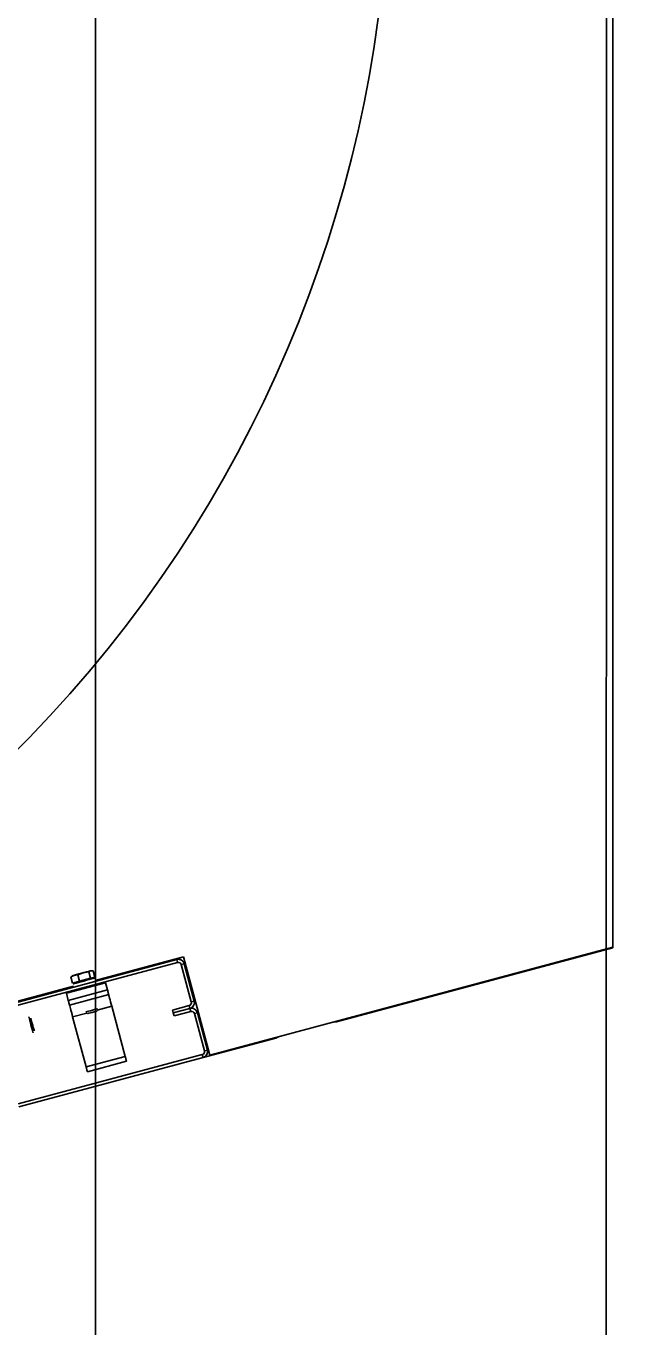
# Model space of a CAD drawing. Extents: x -264205 to -263659, y -1242401 to -1242060.
# Drawn here: x -263908.425 to -263908.136, y -1242207.417 to -1242206.808 of the extents above; entities that cross this region are included whole.
import ezdxf

# ---------------------------------------------------------------- set-up
doc = ezdxf.new("R2010")
doc.units = 0
for name, color, linetype in [('KFA_SO_10-1_STRECHY', 7, 'Continuous'), ('OSI_STAVBY_KFA', 7, 'Continuous'), ('SITUACIA_DSP_2D', 7, 'Continuous')]:
    doc.layers.add(name, color=color, linetype=linetype)

msp = doc.modelspace()

# ---------------------------------------------------------------- linework, layer by layer
at = {"layer": 'KFA_SO_10-1_STRECHY'}
msp.add_line((-263908.157, -1242227.179), (-263908.136, -1242101.59), dxfattribs=at)
at = {"layer": 'OSI_STAVBY_KFA'}
msp.add_line((-263908.39279, -1242083.23724), (-263908.39279, -1242246.70724), dxfattribs=at)
at = {"layer": 'SITUACIA_DSP_2D'}
for p, q in [((-263908.15058, -1242206.7251), (-263908.15058, -1242207.23926)), ((-263908.33925, -1242207.28981), (-263908.15058, -1242207.23926)), ((-263908.15058, -1242207.23953), (-263908.27997, -1242207.2742)), ((-263908.15058, -1242207.23926), (-263908.15058, -1242207.23953)), ((-263908.44101, -1242207.26817), (-263908.35476, -1242207.24506)), ((-263908.44064, -1242207.26955), (-263908.35439, -1242207.24644)), ((-263908.39295, -1242207.25483), (-263908.35159, -1242207.24375)), ((-263908.35476, -1242207.24506), (-263908.35439, -1242207.24644)), ((-263908.35264, -1242207.24744), (-263908.35126, -1242207.24708)), ((-263908.35264, -1242207.24744), (-263908.34797, -1242207.26488)), ((-263908.35159, -1242207.24375), (-263908.33925, -1242207.28981)), ((-263908.35126, -1242207.24708), (-263908.34659, -1242207.26451)), ((-263908.40443, -1242207.25315), (-263908.40287, -1242207.25248)), ((-263908.40364, -1242207.25609), (-263908.40443, -1242207.25315)), ((-263908.40368, -1242207.25266), (-263908.40374, -1242207.25268)), ((-263908.40331, -1242207.25256), (-263908.40368, -1242207.25266)), ((-263908.40265, -1242207.25238), (-263908.40331, -1242207.25256)), ((-263908.40287, -1242207.25248), (-263908.40114, -1242207.25226)), ((-263908.40173, -1242207.25214), (-263908.40265, -1242207.25238)), ((-263908.40062, -1242207.25184), (-263908.40173, -1242207.25214)), ((-263908.40114, -1242207.25226), (-263908.39862, -1242207.25134)), ((-263908.40035, -1242207.25521), (-263908.40114, -1242207.25226)), ((-263908.39942, -1242207.25152), (-263908.40062, -1242207.25184)), ((-263908.40035, -1242207.25521), (-263908.39511, -1242207.25381)), ((-263908.39821, -1242207.2512), (-263908.39942, -1242207.25152)), ((-263908.39862, -1242207.25134), (-263908.3959, -1242207.25086)), ((-263908.39707, -1242207.25089), (-263908.39821, -1242207.2512)), ((-263908.3961, -1242207.25063), (-263908.39707, -1242207.25089)), ((-263908.39536, -1242207.25043), (-263908.3961, -1242207.25063)), ((-263908.3959, -1242207.25086), (-263908.39512, -1242207.25041)), ((-263908.39511, -1242207.25381), (-263908.3959, -1242207.25086)), ((-263908.39491, -1242207.25031), (-263908.39536, -1242207.25043)), ((-263908.39512, -1242207.25041), (-263908.39422, -1242207.25031)), ((-263908.39511, -1242207.25381), (-263908.39316, -1242207.25329)), ((-263908.39478, -1242207.25028), (-263908.39491, -1242207.25031)), ((-263908.39422, -1242207.25031), (-263908.39395, -1242207.25034)), ((-263908.39316, -1242207.25329), (-263908.39395, -1242207.25034)), ((-263908.39391, -1242207.25398), (-263908.3934, -1242207.25384)), ((-263908.3934, -1242207.25384), (-263908.39323, -1242207.2538)), ((-263908.85358, -1242207.37826), (-263908.40305, -1242207.25754)), ((-263908.38812, -1242207.25597), (-263908.40647, -1242207.26089)), ((-263908.40559, -1242207.26419), (-263908.38724, -1242207.25927)), ((-263908.40364, -1242207.25609), (-263908.40035, -1242207.25521)), ((-263908.40332, -1242207.2565), (-263908.40315, -1242207.25645)), ((-263908.40315, -1242207.25645), (-263908.40265, -1242207.25632)), ((-263908.40265, -1242207.25632), (-263908.40185, -1242207.2561)), ((-263908.40185, -1242207.2561), (-263908.4008, -1242207.25582)), ((-263908.4008, -1242207.25582), (-263908.39958, -1242207.2555)), ((-263908.39958, -1242207.2555), (-263908.39828, -1242207.25515)), ((-263908.39828, -1242207.25515), (-263908.39697, -1242207.2548)), ((-263908.39697, -1242207.2548), (-263908.39575, -1242207.25447)), ((-263908.39575, -1242207.25447), (-263908.39471, -1242207.25419)), ((-263908.39471, -1242207.25419), (-263908.39391, -1242207.25398)), ((-263908.38812, -1242207.25597), (-263908.38724, -1242207.25927)), ((-263908.38724, -1242207.25927), (-263908.38712, -1242207.2597)), ((-263908.38712, -1242207.2597), (-263908.38701, -1242207.26011)), ((-263908.40647, -1242207.26089), (-263908.40559, -1242207.26419)), ((-263908.40547, -1242207.26462), (-263908.40559, -1242207.26419)), ((-263908.40536, -1242207.26503), (-263908.40547, -1242207.26462)), ((-263908.40526, -1242207.26541), (-263908.40536, -1242207.26503)), ((-263908.40517, -1242207.26575), (-263908.40526, -1242207.26541)), ((-263908.4051, -1242207.26602), (-263908.40517, -1242207.26575)), ((-263908.40504, -1242207.26622), (-263908.4051, -1242207.26602)), ((-263908.405, -1242207.26639), (-263908.38665, -1242207.26147)), ((-263908.38701, -1242207.26011), (-263908.38691, -1242207.26049)), ((-263908.38691, -1242207.26049), (-263908.38682, -1242207.26083)), ((-263908.38682, -1242207.26083), (-263908.38675, -1242207.2611)), ((-263908.38675, -1242207.2611), (-263908.38669, -1242207.26131)), ((-263908.38669, -1242207.26131), (-263908.38666, -1242207.26143)), ((-263908.38666, -1242207.26143), (-263908.38665, -1242207.26147)), ((-263908.38662, -1242207.26158), (-263908.38665, -1242207.26147)), ((-263908.38653, -1242207.26189), (-263908.38662, -1242207.26158)), ((-263908.3864, -1242207.2624), (-263908.38653, -1242207.26189)), ((-263908.38621, -1242207.26309), (-263908.3864, -1242207.2624)), ((-263908.38599, -1242207.26392), (-263908.38621, -1242207.26309)), ((-263908.38574, -1242207.26487), (-263908.38599, -1242207.26392)), ((-263908.38546, -1242207.26591), (-263908.38574, -1242207.26487)), ((-263908.38517, -1242207.26698), (-263908.38546, -1242207.26591)), ((-263908.34659, -1242207.26451), (-263908.34797, -1242207.26488)), ((-263908.42401, -1242207.27198), (-263908.42401, -1242207.27199)), ((-263908.42401, -1242207.27199), (-263908.42394, -1242207.27223)), ((-263908.40501, -1242207.26635), (-263908.40504, -1242207.26622)), ((-263908.405, -1242207.26639), (-263908.40501, -1242207.26635)), ((-263908.405, -1242207.26639), (-263908.40497, -1242207.2665)), ((-263908.40497, -1242207.2665), (-263908.40489, -1242207.26681)), ((-263908.40489, -1242207.26681), (-263908.40475, -1242207.26732)), ((-263908.40475, -1242207.26732), (-263908.40457, -1242207.268)), ((-263908.40457, -1242207.268), (-263908.40434, -1242207.26884)), ((-263908.40434, -1242207.26884), (-263908.40409, -1242207.26979)), ((-263908.40409, -1242207.26979), (-263908.40381, -1242207.27082)), ((-263908.40381, -1242207.27082), (-263908.40352, -1242207.2719)), ((-263908.40352, -1242207.2719), (-263908.39689, -1242207.27012)), ((-263908.40352, -1242207.2719), (-263908.39723, -1242207.29539)), ((-263908.39721, -1242207.26958), (-263908.39735, -1242207.26961)), ((-263908.39676, -1242207.26945), (-263908.39721, -1242207.26958)), ((-263908.39604, -1242207.26926), (-263908.39676, -1242207.26945)), ((-263908.39651, -1242207.27041), (-263908.3966, -1242207.27044)), ((-263908.39641, -1242207.27039), (-263908.39651, -1242207.27041)), ((-263908.39591, -1242207.27025), (-263908.39641, -1242207.27039)), ((-263908.39515, -1242207.26902), (-263908.39604, -1242207.26926)), ((-263908.39517, -1242207.27005), (-263908.39591, -1242207.27025)), ((-263908.39431, -1242207.26982), (-263908.39517, -1242207.27005)), ((-263908.3942, -1242207.26877), (-263908.39515, -1242207.26902)), ((-263908.39345, -1242207.26959), (-263908.39431, -1242207.26982)), ((-263908.39329, -1242207.26852), (-263908.3942, -1242207.26877)), ((-263908.39272, -1242207.2694), (-263908.39345, -1242207.26959)), ((-263908.39254, -1242207.26832), (-263908.39329, -1242207.26852)), ((-263908.39225, -1242207.26927), (-263908.39272, -1242207.2694)), ((-263908.39204, -1242207.26819), (-263908.39254, -1242207.26832)), ((-263908.39209, -1242207.26923), (-263908.39225, -1242207.26927)), ((-263908.39185, -1242207.26814), (-263908.39204, -1242207.26819)), ((-263908.39199, -1242207.26881), (-263908.38517, -1242207.26698)), ((-263908.39185, -1242207.26814), (-263908.39185, -1242207.26814)), ((-263908.38517, -1242207.26698), (-263908.37888, -1242207.29047)), ((-263908.34898, -1242207.26662), (-263908.35678, -1242207.26871)), ((-263908.35678, -1242207.26871), (-263908.35641, -1242207.27009)), ((-263908.34861, -1242207.268), (-263908.35641, -1242207.27009)), ((-263908.35641, -1242207.27009), (-263908.34861, -1242207.268)), ((-263908.35641, -1242207.27009), (-263908.35604, -1242207.27147)), ((-263908.35604, -1242207.27147), (-263908.34824, -1242207.26938)), ((-263908.34898, -1242207.26662), (-263908.34861, -1242207.268)), ((-263908.34861, -1242207.268), (-263908.34824, -1242207.26938)), ((-263908.34649, -1242207.27039), (-263908.34512, -1242207.27002)), ((-263908.34649, -1242207.27039), (-263908.34182, -1242207.28782)), ((-263908.34512, -1242207.27002), (-263908.34045, -1242207.28745)), ((-263908.42394, -1242207.27223), (-263908.4238, -1242207.27278)), ((-263908.4238, -1242207.27278), (-263908.42358, -1242207.27358)), ((-263908.42358, -1242207.27358), (-263908.42332, -1242207.27457)), ((-263908.42332, -1242207.27457), (-263908.42303, -1242207.27565)), ((-263908.42314, -1242207.27249), (-263908.42314, -1242207.27248)), ((-263908.42307, -1242207.27272), (-263908.42314, -1242207.27249)), ((-263908.42293, -1242207.27326), (-263908.42307, -1242207.27272)), ((-263908.42303, -1242207.27565), (-263908.42274, -1242207.27673)), ((-263908.42272, -1242207.27403), (-263908.42293, -1242207.27326)), ((-263908.42274, -1242207.27673), (-263908.42247, -1242207.27772)), ((-263908.42248, -1242207.27495), (-263908.42272, -1242207.27403)), ((-263908.42221, -1242207.27593), (-263908.42248, -1242207.27495)), ((-263908.42247, -1242207.27772), (-263908.42226, -1242207.27852)), ((-263908.42196, -1242207.27686), (-263908.42221, -1242207.27593)), ((-263908.42175, -1242207.27764), (-263908.42196, -1242207.27686)), ((-263908.42161, -1242207.27819), (-263908.42175, -1242207.27764)), ((-263908.42154, -1242207.27843), (-263908.42161, -1242207.27819)), ((-263908.28139, -1242207.27443), (-263908.28191, -1242207.27445)), ((-263908.27997, -1242207.2742), (-263908.28139, -1242207.27443)), ((-263908.42226, -1242207.27852), (-263908.42211, -1242207.27907)), ((-263908.42211, -1242207.27907), (-263908.42205, -1242207.27931)), ((-263908.42205, -1242207.27931), (-263908.42204, -1242207.27932)), ((-263908.42154, -1242207.27845), (-263908.42154, -1242207.27843)), ((-263908.30842, -1242207.28182), (-263908.34246, -1242207.29094)), ((-263908.30706, -1242207.28131), (-263908.30842, -1242207.28182)), ((-263908.30661, -1242207.28107), (-263908.30706, -1242207.28131)), ((-263908.34283, -1242207.28957), (-263908.42909, -1242207.31268)), ((-263908.34283, -1242207.28957), (-263908.34246, -1242207.29094)), ((-263908.34045, -1242207.28745), (-263908.34182, -1242207.28782)), ((-263908.34246, -1242207.29094), (-263908.42872, -1242207.31405)), ((-263908.39723, -1242207.29539), (-263908.37888, -1242207.29047)), ((-263908.39711, -1242207.29582), (-263908.39723, -1242207.29539)), ((-263908.397, -1242207.29623), (-263908.39711, -1242207.29582)), ((-263908.3969, -1242207.29661), (-263908.397, -1242207.29623)), ((-263908.39664, -1242207.29759), (-263908.37829, -1242207.29267)), ((-263908.37888, -1242207.29047), (-263908.37876, -1242207.2909)), ((-263908.37876, -1242207.2909), (-263908.37865, -1242207.29131)), ((-263908.37865, -1242207.29131), (-263908.37855, -1242207.29169)), ((-263908.37855, -1242207.29169), (-263908.37846, -1242207.29203)), ((-263908.37846, -1242207.29203), (-263908.37839, -1242207.2923)), ((-263908.37839, -1242207.2923), (-263908.37833, -1242207.29251)), ((-263908.37833, -1242207.29251), (-263908.3783, -1242207.29263)), ((-263908.3783, -1242207.29263), (-263908.37829, -1242207.29267)), ((-263908.39681, -1242207.29695), (-263908.3969, -1242207.29661)), ((-263908.39674, -1242207.29722), (-263908.39681, -1242207.29695)), ((-263908.39668, -1242207.29742), (-263908.39674, -1242207.29722)), ((-263908.39665, -1242207.29755), (-263908.39668, -1242207.29742)), ((-263908.39664, -1242207.29759), (-263908.39665, -1242207.29755))]:
    msp.add_line(p, q, dxfattribs=at)
for centre, radius, start, end in [((-263908.85358, -1242206.72463), 0.5985, 144.56502, 35.43498), ((-263908.35402, -1242207.24781), 0.00285, 15, 105.00001), ((-263908.35402, -1242207.24781), 0.00143, 15, 105.00001), ((-263908.39478, -1242207.25372), 0.000475, 285.00001, 15), ((-263908.40202, -1242207.25566), 0.000475, 195, 285.00001), ((-263908.34935, -1242207.26525), 0.00143, 285.00001, 15), ((-263908.34935, -1242207.26525), 0.00285, 285.00001, 15), ((-263908.34787, -1242207.27075), 0.00285, 15, 105.00001), ((-263908.34787, -1242207.27075), 0.00143, 15, 105.00001), ((-263908.3432, -1242207.28819), 0.00143, 285.00001, 15), ((-263908.3432, -1242207.28819), 0.00285, 285.00001, 15)]:
    msp.add_arc(centre, radius, start, end, dxfattribs=at)

doc.saveas('drawing.dxf')
